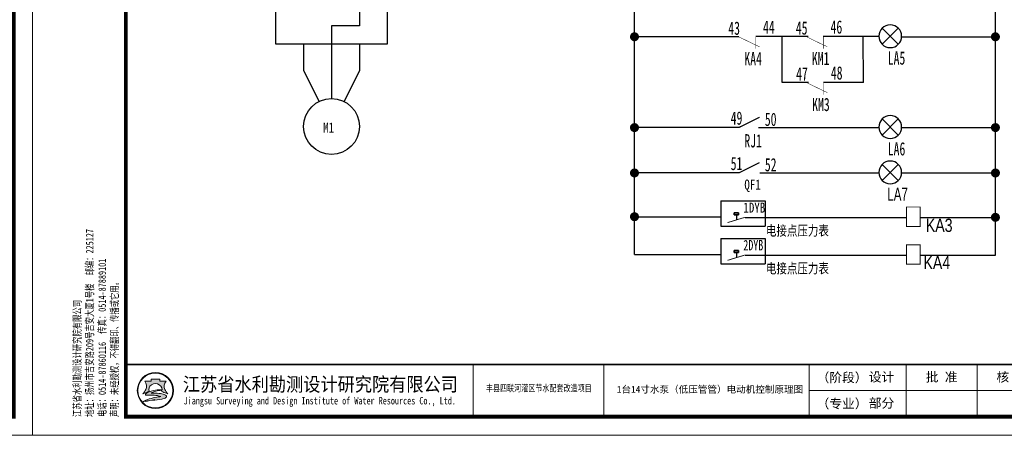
# Model space of a CAD drawing. Extents: x -27255 to 1448651, y 31034 to 8081248.
# Tile 439 of 580: x 586679 to 586996, y 3866559 to 3866693. Entities that reach past the tile are written whole.
import ezdxf
from ezdxf.enums import TextEntityAlignment as Align

# ---------------------------------------------------------------- set-up
doc = ezdxf.new("R2010")
doc.units = 0
doc.layers.get('0').update_dxf_attribs({"linetype": 'CONTINUOUS'})
doc.layers.add('0.13文字', color=3, linetype='CONTINUOUS', lineweight=13)
doc.layers.add('图框', color=7, linetype='CONTINUOUS', lineweight=20)
doc.layers.add('ABDE_DENG', color=4, linetype='CONTINUOUS')
doc.layers.add('DQ', color=3, linetype='CONTINUOUS')
doc.styles.add('hz-e', font='hztxt_e.shx', dxfattribs={"width": 0.65, "bigfont": 'hztxt.shx'})
doc.styles.add('HZ1', font='txt.shx', dxfattribs={"width": 0.75, "bigfont": 'hztxt.shx'})
doc.styles.add('LYJFS', font='times.ttf', dxfattribs={"width": 0.7})
doc.styles.add('STYLE2', font='txt', dxfattribs={"width": 0.8})
doc.styles.add('仿宋', font='FangSong_GB2312.ttf', dxfattribs={"width": 0.7})
doc.styles.add('宋体', font='FangSong_GB2312.ttf')

# ---------------------------------------------------------------- blocks, each defined once
blk = doc.blocks.new('S_550')
at = {"color": 0, "linetype": 'Continuous'}
for p, q in [((0.3447145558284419, -0.8447145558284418), (-0.3447145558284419, -0.1552854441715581)), ((-0.3447145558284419, -0.8447145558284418), (0.3447145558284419, -0.1552854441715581))]:
    blk.add_line(p, q, dxfattribs=at)
at = {"color": 0, "linetype": 'Continuous', "const_width": 0.025}
blk.add_lwpolyline([(-0.4875, -0.5, 1), (0.4875, -0.5, 1)], format="xyb", close=True, dxfattribs=at)
at = {"linetype": 'Continuous', "style": 'HZ1', "width": 0.7, "flags": 1}
for tag in ['YVALUE', 'XVALUE']:
    blk.add_attdef(tag, (0, 0), '', height=0.0002, dxfattribs=at)
blk = doc.blocks.new('灯，一般符号')
at = {"layer": 'ABDE_DENG', "linetype": 'Continuous', "xscale": 10, "yscale": 10, "zscale": 10}
blk.add_blockref('S_550', (0, 5), dxfattribs=at)
blk = doc.blocks.new('d4trtg')
h = blk.add_hatch(color=152)
h.dxf.hatch_style = 1
h.paths.add_polyline_path([(654246.3193193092, 3899725.409078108, 1), (654149.4769673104, 3899725.409078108, 1)])
h.paths.add_polyline_path([(654244.689577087, 3899725.409078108, 1), (654151.1067095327, 3899725.409078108, 1)], flags=16)
h = blk.add_hatch(color=152)
h.dxf.hatch_style = 1
edge = h.paths.add_edge_path()
edge.add_arc((654216.7300615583, 3899701.144012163), 14.62686968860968, 43.31770961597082, 70.37003522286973)
edge.add_arc((654202.9245894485, 3899662.43781051), 55.72140833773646, 70.37003522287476, 84.52854590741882)
edge.add_arc((654197.052297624, 3899601.131590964), 117.3082280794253, 84.5285459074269, 95.17746754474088)
edge.add_arc((654198.4691254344, 3899704.113250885), 18.32576248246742, 111.7965680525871, 130.9174013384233, ccw=False)
edge.add_arc((654217.4394684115, 3899656.675769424), 69.41576698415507, 98.84274785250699, 111.79656805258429, ccw=False)
edge.add_arc((654228.1102754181, 3899588.085080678), 138.8315339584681, 95.21036804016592, 98.84274785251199, ccw=False)
edge.add_ellipse((654197.8981433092, 3899728.334977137), major_axis=(-17.7501498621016, 0), ratio=0.8776980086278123, start_angle=172.6538623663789, end_angle=176.9129867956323)
edge.add_arc((654213.8325542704, 3899624.955280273), 102.5563365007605, 88.99992913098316, 98.52267106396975)
edge.add_arc((654209.8965974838, 3899651.220285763), 75.99805588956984, 98.5226710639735, 116.8491039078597)
edge.add_arc((654181.1331357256, 3899708.041207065), 12.31168505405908, 116.8491039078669, 139.2900683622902)
edge.add_arc((654173.2830714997, 3899714.795695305), 1.955690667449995, 139.2900683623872, 263.050638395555)
edge.add_arc((654175.1158058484, 3899729.831970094), 17.10324739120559, 263.0506383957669, 272.136251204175)
edge.add_arc((654186.8001782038, 3899416.594006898), 296.3525647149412, 88.46268833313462, 92.13625120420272, ccw=False)
edge.add_arc((654193.3818121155, 3899661.833379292), 51.02489061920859, 68.07113774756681, 88.46268833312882, ccw=False)
edge.add_arc((654234.506227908, 3899496.08092722), 214.2253735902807, 95.91294384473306, 98.79521578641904)
edge.add_arc((654220.8241236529, 3899584.51078353), 124.7433113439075, 98.79521578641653, 117.8496747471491)
edge.add_arc((654806.2087627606, 3897318.850026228), 2461.597634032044, 104.7703900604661, 105.15790668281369, ccw=False)
edge.add_line((654178.6340996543, 3899699.104834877), (654170.5934602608, 3899695.844113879))
edge.add_arc((654384.3496151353, 3898723.49134639), 995.5709910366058, 100.90627282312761, 102.39834375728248, ccw=False)
edge.add_line((654195.9846486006, 3899701.080338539), (654189.8745459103, 3899699.193213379))
edge.add_arc((654166.7652083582, 3899985.305806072), 287.044347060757, 274.6177604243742, 279.6944367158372)
edge.add_arc((654207.3949546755, 3899747.472955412), 45.76599921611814, 279.694436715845, 287.6119267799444)
edge.add_arc((654216.243616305, 3899719.598572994), 16.52082853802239, 287.6119267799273, 311.5140981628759)
edge.add_arc((654225.3686800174, 3899709.289677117), 2.753471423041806, 311.5140981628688, 403.3177096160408)
edge = h.paths.add_edge_path()
edge.add_arc((654242.1391779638, 3899736.786777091), 20.67819482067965, 138.9741968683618, 204.1180883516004, ccw=False)
edge.add_line((654226.5392573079, 3899750.359920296), (654209.5567490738, 3899750.359920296))
edge.add_line((654209.5567490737, 3899750.359920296), (654209.5567490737, 3899756.23053299))
edge.add_line((654209.5567490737, 3899756.23053299), (654186.2395375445, 3899756.23053299))
edge.add_line((654186.2395375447, 3899756.23053299), (654186.2395375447, 3899750.359920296))
edge.add_line((654186.2395375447, 3899750.359920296), (654169.2570293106, 3899750.359920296))
edge.add_arc((654153.6571086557, 3899736.786777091), 20.67819482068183, -24.118088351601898, 41.0258031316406, ccw=False)
edge.add_arc((654138.2813983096, 3899743.670490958), 37.52449961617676, 314.34412131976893, 335.8819116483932, ccw=False)
edge.add_arc((654157.8406418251, 3899747.198545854), 31.08765203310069, 282.3877277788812, 290.1465811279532)
edge.add_arc((654127.1774852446, 3899830.778947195), 120.1152469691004, 290.1465811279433, 296.6495194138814)
edge.add_ellipse((654197.8981433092, 3899728.334977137), major_axis=(-17.7501498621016, 0), ratio=0.8776980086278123, start_angle=176.9129867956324, end_angle=378.37473811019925, ccw=False)
edge.add_ellipse((654197.8981433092, 3899728.334977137), major_axis=(-17.7501498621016, 0), ratio=0.8776980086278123, start_angle=172.653862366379, end_angle=176.9129867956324, ccw=False)
edge.add_ellipse((654197.8981433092, 3899728.334977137), major_axis=(-17.7501498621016, 0), ratio=0.8776980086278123, start_angle=161.6252618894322, end_angle=172.653862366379, ccw=False)
edge.add_arc((654268.6188013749, 3899830.778947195), 120.1152469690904, 243.3504805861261, 249.853418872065)
edge.add_arc((654237.9556447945, 3899747.198545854), 31.08765203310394, 249.8534188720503, 257.61227222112)
edge.add_arc((654257.5148883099, 3899743.670490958), 37.52449961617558, 204.1180883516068, 225.6558786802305, ccw=False)
at = {"lineweight": 0}
for p, q in [((653868.4004973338, 3899605.327936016), (653868.4004973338, 3902577.336202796)), ((658071.2404705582, 3902577.336202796), (658071.2404705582, 3899605.327936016)), ((658021.2066613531, 3899725.409078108), (655949.806960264, 3899725.409078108)), ((658071.2404705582, 3899605.327936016), (653868.4004973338, 3899605.327936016))]:
    blk.add_line(p, q, dxfattribs=at)
for p, q in [((655049.1983945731, 3899795.456410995), (655049.1983945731, 3899655.361745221)), ((655399.4350590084, 3899795.456410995), (655399.4350590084, 3899655.361745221)), ((655949.806960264, 3899795.456410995), (655949.806960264, 3899655.361745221)), ((656209.9827681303, 3899795.456410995), (656209.9827681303, 3899655.361745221)), ((656400.1112431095, 3899795.456410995), (656400.1112431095, 3899655.361745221))]:
    blk.add_line(p, q)
at = {"lineweight": 0, "const_width": 10.0067618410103}
blk.add_lwpolyline([(654118.5695433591, 3902527.302393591), (658021.2066613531, 3902527.302393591), (658021.2066613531, 3899655.361745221), (654118.5695433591, 3899655.361745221)], close=True, dxfattribs=at)
at = {"lineweight": 0, "const_width": 4.002704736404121}
blk.add_lwpolyline([(658021.2066613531, 3899795.456410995), (654118.5695433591, 3899795.456410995)], dxfattribs=at)
at = {"color": 152}
for points in [[(654181.0529832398, 3899723.423913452, -0.02838203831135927), (654168.5479460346, 3899718.013005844, -0.03386732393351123), (654164.5097554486, 3899716.834668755, 0.09425397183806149), (654172.5302050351, 3899728.337281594, 0.2921547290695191), (654169.2570293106, 3899750.359920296), (654186.2395375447, 3899750.359920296), (654186.2395375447, 3899756.23053299), (654209.5567490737, 3899756.23053299), (654209.5567490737, 3899750.359920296), (654226.5392573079, 3899750.359920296, 0.29215472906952), (654223.2660815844, 3899728.337281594, 0.09425397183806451), (654231.2865311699, 3899716.834668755, -0.03386732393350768), (654227.2483405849, 3899718.013005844, -0.02838203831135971), (654214.7433033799, 3899723.423913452)], [(654215.6225359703, 3899727.495994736, 0.04157472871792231), (654198.6336295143, 3899726.379117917, 0.08013502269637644), (654175.5726574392, 3899719.025681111, 0.09823132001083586), (654171.8006163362, 3899716.071255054, 0.599439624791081), (654173.0464484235, 3899712.85437217, 0.03966424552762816), (654175.7533461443, 3899712.7406093, -0.01603031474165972), (654194.7507043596, 3899712.839904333, -0.08921046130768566), (654212.4373190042, 3899709.166529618, 0.01257694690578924), (654201.7504573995, 3899707.787257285, 0.08333285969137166), (654162.549863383, 3899694.805861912, -0.001690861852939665), (654178.6340996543, 3899699.104834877), (654170.5934602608, 3899695.844113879, -0.006510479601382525), (654195.9846486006, 3899701.080338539), (654189.8745459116, 3899699.193213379, 0.02215480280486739), (654215.101659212, 3899702.360502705, 0.03456031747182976), (654221.242295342, 3899703.852113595, 0.1046726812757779), (654227.1936927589, 3899707.227897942, 0.4234638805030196), (654227.3719977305, 3899711.178677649, 0.1185893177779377), (654221.6438736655, 3899714.920795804, 0.06185687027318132), (654208.2376153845, 3899717.905342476, 0.04649815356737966), (654186.4662944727, 3899717.961197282, -0.08362449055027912), (654191.6645458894, 3899721.128869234, -0.05658197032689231), (654206.7686614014, 3899725.266458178, -0.01585057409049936), (654215.5025964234, 3899726.342960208)]]:
    blk.add_lwpolyline(points, format="xyb", dxfattribs=at)
for radius in [48.42117599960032, 46.79143377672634]:
    blk.add_circle((654197.8981433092, 3899725.409078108), radius, dxfattribs=at)
blk.add_arc((654217.4394684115, 3899656.675769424), 69.41576698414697, 98.8427478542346, 111.796568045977, dxfattribs=at)
for start_param, end_param in [(2.820892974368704, 6.603884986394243), (3.013378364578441, 3.087714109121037)]:
    blk.add_ellipse((654197.8981433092, 3899728.334977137), major_axis=(-17.7501498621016, 0), ratio=0.8776980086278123, start_param=start_param, end_param=end_param, dxfattribs=at)
at = {"style": '宋体'}
for s, height, width, p in [('江苏省水利勘测设计研究院有限公司', 37.52535690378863, 0.9, (654640.1952124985, 3899742.929376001)), ('丰县四联河灌区节水配套改造项目', 18.01217131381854, 0.75, (655225.535190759, 3899732.299860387)), ('Jiangsu Surveying and Design Institute of Water Resources Co., Ltd.', 20.0135236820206, 0.8, (654638.4727689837, 3899695.522921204))]:
    blk.add_text(s, height=height, dxfattribs=dict(at, width=width)).set_placement(p, align=Align.MIDDLE)
at = {"style": 'LYJFS'}
for s, p in [('（阶段）', (656038.2059940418, 3899760.432744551)), ('（专业）', (656038.2059940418, 3899690.385411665))]:
    blk.add_text(s, height=25.01690460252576, dxfattribs=at).set_placement(p, align=Align.MIDDLE_CENTER)
at = {"insert": (654101.5093347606, 3899654.544439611), "char_height": 20.0135236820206, "attachment_point": 7, "rotation": 90, "style": '仿宋'}
blk.add_mtext('江苏省水利勘测设计研究院有限公司\\P地址：扬州市吉安路209号吉安大厦1号楼  邮编：225127\\P电话：0514-87860116  传真：0514-87889101\\P声明：未经授权，不得翻印、传播或它用。', dxfattribs=at)
at = {"char_height": 25.01690460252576, "attachment_point": 5, "style": '宋体'}
for s, insert in [('设计', (656143.9596908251, 3899760.432744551)), ('批 准', (656305.0470056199, 3899760.432744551)), ('核 定', (656494.550057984, 3899760.154778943)), ('部分', (656143.9596908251, 3899690.385411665))]:
    blk.add_mtext(s, dxfattribs=dict(at, insert=insert))

msp = doc.modelspace()

# ---------------------------------------------------------------- linework, layer by layer
at = {"color": 0}
for p, q in [((586876.9584241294, 3866617.328201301), (586876.9584241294, 3866857.916713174)), ((586993.0322883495, 3866617.122838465), (586993.0322883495, 3866857.916713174)), ((586788.5334832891, 3866697.276476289), (586788.5334832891, 3866690.848093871)), ((586788.5334832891, 3866690.848093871), (586779.533746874, 3866690.848093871)), ((586779.533746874, 3866690.848093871), (586779.533746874, 3866685.062548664)), ((586910.4875757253, 3866687.368672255), (586876.9584241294, 3866687.368672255)), ((586932.7931529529, 3866687.435807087), (586916.0285771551, 3866687.435807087)), ((586924.5036147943, 3866672.645465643), (586924.410865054, 3866687.435807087)), ((586955.3309815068, 3866687.435807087), (586937.5992021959, 3866687.435807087)), ((586950.555139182, 3866672.645465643), (586950.4623894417, 3866687.435807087)), ((586962.8734851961, 3866687.368672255), (586993.0322883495, 3866687.368672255)), ((586770.5340104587, 3866685.062548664), (586770.5340104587, 3866676.513877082)), ((586779.533746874, 3866685.062548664), (586779.533746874, 3866667.514140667)), ((586788.5334832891, 3866685.062548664), (586788.5334832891, 3866676.513877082)), ((586770.5340104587, 3866676.513877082), (586775.5089423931, 3866666.564013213)), ((586788.5334832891, 3866676.513877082), (586783.5585513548, 3866666.564013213)), ((586932.8859026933, 3866672.645465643), (586924.5036147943, 3866672.645465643)), ((586950.555139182, 3866672.645465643), (586937.6919519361, 3866672.645465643)), ((586910.4875757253, 3866658.152185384), (586876.9584241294, 3866658.152185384)), ((586876.9584241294, 3866658.152185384), (586876.9584241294, 3866658.152185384)), ((586916.8574673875, 3866658.152185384), (586955.5466472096, 3866658.152185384)), ((586962.8734851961, 3866658.152185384), (586993.0322883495, 3866658.152185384)), ((586993.0322883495, 3866658.152185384), (586993.0322883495, 3866658.152185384)), ((586910.4875757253, 3866643.543941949), (586876.9584241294, 3866643.543941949)), ((586876.9584241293, 3866643.543941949), (586876.9584241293, 3866643.543941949)), ((586917.307262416, 3866643.543941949), (586955.5466472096, 3866643.543941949)), ((586962.8734851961, 3866643.543941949), (586993.0322883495, 3866643.543941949)), ((586993.0322883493, 3866643.543941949), (586993.0322883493, 3866643.543941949)), ((586904.6812268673, 3866634.617180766), (586904.6812268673, 3866626.421710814)), ((586904.6812268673, 3866634.617180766), (586918.9411012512, 3866634.617180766)), ((586918.9411012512, 3866634.617180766), (586918.9411012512, 3866626.421710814)), ((586876.9584241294, 3866629.467579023), (586904.6812268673, 3866629.467579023)), ((586876.9584241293, 3866629.467579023), (586876.9584241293, 3866629.467579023)), ((586909.7235907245, 3866630.113475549), (586909.7235907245, 3866628.434406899)), ((586912.5521304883, 3866629.262216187), (586964.4350756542, 3866629.262216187)), ((586968.8294629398, 3866629.262216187), (586993.0322883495, 3866629.262216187)), ((586993.0322883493, 3866629.262216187), (586993.0322883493, 3866629.262216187)), ((586904.6812268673, 3866626.421710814), (586918.9411012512, 3866626.421710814)), ((586904.6812268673, 3866622.477803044), (586904.6812268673, 3866614.282333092)), ((586904.6812268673, 3866622.477803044), (586918.9411012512, 3866622.477803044)), ((586918.9411012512, 3866622.477803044), (586918.9411012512, 3866614.282333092)), ((586876.9584241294, 3866617.328201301), (586904.6812268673, 3866617.328201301)), ((586909.7235907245, 3866617.974097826), (586909.7235907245, 3866616.295029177)), ((586912.5521304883, 3866617.122838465), (586964.4350756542, 3866617.122838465)), ((586968.8294629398, 3866617.122838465), (586993.0322883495, 3866617.122838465)), ((586904.6812268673, 3866614.282333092), (586918.9411012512, 3866614.282333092))]:
    msp.add_line(p, q, dxfattribs=at)
for points in [[(586761.5342740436, 3866685.062548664), (586797.5332197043, 3866685.062548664), (586797.5332197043, 3866703.062021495), (586761.5342740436, 3866703.062021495)], [(586908.9872586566, 3866630.113475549), (586908.9872586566, 3866630.113475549), (586908.9872586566, 3866630.724252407), (586908.9872586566, 3866630.724252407)], [(586908.9872586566, 3866630.724252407), (586910.4599227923, 3866630.724252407), (586910.4599227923, 3866630.724252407), (586908.9872586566, 3866630.724252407)], [(586908.9872586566, 3866630.113475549), (586910.4599227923, 3866630.113475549), (586910.4599227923, 3866630.113475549), (586908.9872586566, 3866630.113475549)], [(586910.4599227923, 3866630.113475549), (586910.4599227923, 3866630.113475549), (586910.4599227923, 3866630.724252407), (586910.4599227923, 3866630.724252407)], [(586908.9872586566, 3866617.974097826), (586908.9872586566, 3866617.974097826), (586908.9872586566, 3866618.584874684), (586908.9872586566, 3866618.584874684)], [(586908.9872586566, 3866618.584874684), (586910.4599227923, 3866618.584874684), (586910.4599227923, 3866618.584874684), (586908.9872586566, 3866618.584874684)], [(586908.9872586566, 3866617.974097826), (586910.4599227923, 3866617.974097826), (586910.4599227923, 3866617.974097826), (586908.9872586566, 3866617.974097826)], [(586910.4599227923, 3866617.974097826), (586910.4599227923, 3866617.974097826), (586910.4599227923, 3866618.584874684), (586910.4599227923, 3866618.584874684)]]:
    msp.add_lwpolyline(points, close=True, dxfattribs=at)
at = {"color": 0, "const_width": 1.446568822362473}
for points in [[(586877.6817085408, 3866687.368672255, -1), (586876.2351397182, 3866687.368672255, -1)], [(586993.7555727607, 3866687.368672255, -1), (586992.3090039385, 3866687.368672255, -1)], [(586877.6817085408, 3866658.152185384, -1), (586876.2351397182, 3866658.152185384, -1)], [(586993.7555727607, 3866658.152185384, -1), (586992.3090039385, 3866658.152185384, -1)], [(586877.6817085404, 3866643.543941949, -1), (586876.2351397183, 3866643.543941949, -1)], [(586993.7555727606, 3866643.543941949, -1), (586992.3090039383, 3866643.543941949, -1)], [(586877.6817085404, 3866629.467579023, -1), (586876.2351397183, 3866629.467579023, -1)], [(586993.7555727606, 3866629.262216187, -1), (586992.3090039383, 3866629.262216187, -1)]]:
    msp.add_lwpolyline(points, format="xyb", close=True, dxfattribs=at)
at = {"color": 0}
for points, const_width in [([(586910.4875757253, 3866687.368672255), (586915.9812401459, 3866684.683213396), (586917.2017293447, 3866684.159485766)], 0.1540611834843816), ([(586915.9566908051, 3866687.417770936), (586915.9566908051, 3866683.519689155)], 0.1540611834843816), ([(586932.2000087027, 3866687.428494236), (586937.6936731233, 3866684.743035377), (586938.9141623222, 3866684.219307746)], 0.1540611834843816), ([(586937.6691237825, 3866687.477592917), (586937.6691237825, 3866683.579511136)], 0.1540611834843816), ([(586932.2927584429, 3866672.638152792), (586937.7864228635, 3866669.952693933), (586939.0069120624, 3866669.428966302)], 0.1540611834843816), ([(586937.7618735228, 3866672.687251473), (586937.7618735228, 3866668.789169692)], 0.1540611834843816), ([(586910.4875757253, 3866658.152185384), (586917.1742590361, 3866661.49552704)], 0.4012009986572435), ([(586910.4875757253, 3866643.543941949), (586917.1742590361, 3866646.887283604)], 0.4012009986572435), ([(586968.8294629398, 3866629.467579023), (586968.8294629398, 3866632.575715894), (586964.4350756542, 3866632.575715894), (586964.4350756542, 3866629.467579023)], 0.2700165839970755), ([(586912.4306230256, 3866629.262216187), (586906.8600368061, 3866627.55873337)], 0.2700165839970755), ([(586968.8294629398, 3866629.450000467), (586968.8294629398, 3866626.341863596), (586964.4350756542, 3866626.341863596), (586964.4350756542, 3866629.450000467)], 0.2700165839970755), ([(586968.8294629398, 3866617.328201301), (586968.8294629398, 3866620.436338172), (586964.4350756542, 3866620.436338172), (586964.4350756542, 3866617.328201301)], 0.2700165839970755), ([(586912.4306230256, 3866617.122838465), (586906.8600368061, 3866615.419355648)], 0.2700165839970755), ([(586968.8294629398, 3866617.310622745), (586968.8294629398, 3866614.202485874), (586964.4350756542, 3866614.202485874), (586964.4350756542, 3866617.310622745)], 0.2700165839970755)]:
    msp.add_lwpolyline(points, dxfattribs=dict(at, const_width=const_width))
msp.add_circle((586779.533746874, 3866658.514404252), 8.999736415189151, dxfattribs=at)

# ---------------------------------------------------------------- block references
at = {"color": 0, "xscale": 0.7522518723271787, "yscale": 0.75225187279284, "zscale": 0.752251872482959}
for p in [(586959.210066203, 3866687.535769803), (586959.210066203, 3866658.319282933), (586959.210066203, 3866643.711039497)]:
    msp.add_blockref('灯，一般符号', p, dxfattribs=at)
at = {"layer": '图框', "xscale": 0.1199999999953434, "yscale": 0.1200000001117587, "zscale": 0.12}
for p in [(507714.7916873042, 3398606.471783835), (508219.1324839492, 3398606.471783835)]:
    msp.add_blockref('d4trtg', p, dxfattribs=at)

# ---------------------------------------------------------------- texts
at = {"color": 0, "lineweight": 9, "style": 'hz-e', "width": 0.65}
msp.add_text('LA7', height=4.255031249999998, dxfattribs=at).set_placement((586958.2840409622, 3866634.579109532))
at = {"color": 0}
for s, height, style, width, p in [('KA3', 4.255031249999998, 'hz-e', 0.8, (586970.6448149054, 3866624.57625342)), ('2DYB', 3.367210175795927, '仿宋', 0.7, (586911.9630451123, 3866618.631359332)), ('KA4', 4.255031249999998, 'hz-e', 0.8, (586969.8906801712, 3866612.587643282))]:
    msp.add_text(s, height=height, dxfattribs=dict(at, style=style, width=width)).set_placement(p)
at = {"color": 0, "char_height": 4.255031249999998, "width": 6.22051646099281, "attachment_point": 1, "style": 'hz-e'}
for s, insert in [('{\\f@SimSun|b0|i0|c134|p2;44}', (586918.293520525, 3866692.603961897)), ('{\\f@SimSun|b0|i0|c134|p2;46}', (586940.005953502, 3866692.663783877)), ('{\\f@SimSun|b0|i0|c134|p2;43}', (586907.1240320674, 3866692.270851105)), ('{\\f@SimSun|b0|i0|c134|p2;45}', (586928.8364650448, 3866692.330673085)), ('{\\f@SimSun|b0|i0|c134|p2;KA4}', (586912.2902107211, 3866682.444531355)), ('{\\f@SimSun|b0|i0|c134|p2;KM1}', (586934.0026436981, 3866682.504353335)), ('{\\f@SimSun|b0|i0|c134|p2;LA5}', (586958.4069640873, 3866682.658871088)), ('{\\f@SimSun|b0|i0|c134|p2;47}', (586928.9292147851, 3866677.540331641)), ('{\\f@SimSun|b0|i0|c134|p2;48}', (586940.0987032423, 3866677.873442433)), ('{\\f@SimSun|b0|i0|c134|p2;KM3}', (586934.0953934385, 3866667.714011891)), ('{\\f@SimSun|b0|i0|c134|p2;49}', (586907.8932641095, 3866663.336179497)), ('{\\f@SimSun|b0|i0|c134|p2;50}', (586918.8799524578, 3866662.938757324)), ('{\\f@SimSun|b0|i0|c134|p2;RJ1}', (586912.2902107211, 3866656.035238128)), ('{\\f@SimSun|b0|i0|c134|p2;LA6}', (586958.4069640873, 3866653.442384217)), ('{\\f@SimSun|b0|i0|c134|p2;51}', (586907.8932641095, 3866648.727936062)), ('{\\f@SimSun|b0|i0|c134|p2;52}', (586918.8799524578, 3866648.330513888))]:
    msp.add_mtext(s, dxfattribs=dict(at, insert=insert))
at = {"layer": '0.13文字', "linetype": 'Continuous', "lineweight": 13, "insert": (586848.8314165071, 3866575.003663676), "char_height": 2.2, "width": 98.86584432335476, "attachment_point": 1, "style": 'LYJFS'}
msp.add_mtext('{\\fFangSong_GB2312|b0|i0|c134|p49;\\W1;               1台14寸水泵（低压管管）电动机控制原理图}', dxfattribs=at)
at = {"layer": 'DQ', "color": 7, "style": 'STYLE2', "width": 0.8}
for s, p in [('M1', (586776.8274010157, 3866656.529963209)), ('1DYB', (586911.9630451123, 3866630.770737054)), ('电接点压力表', (586919.235592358, 3866623.368796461)), ('电接点压力表', (586919.235592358, 3866611.229418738))]:
    msp.add_text(s, height=3.24385714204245, dxfattribs=at).set_placement(p)
at = {"layer": 'DQ', "color": 7, "insert": (586912.2902107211, 3866641.426994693), "char_height": 3.24385714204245, "width": 6.22051646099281, "attachment_point": 1, "style": 'STYLE2'}
msp.add_mtext('{\\f@SimSun|b0|i0|c134|p2;QF1}', dxfattribs=at)

doc.saveas('drawing.dxf')
